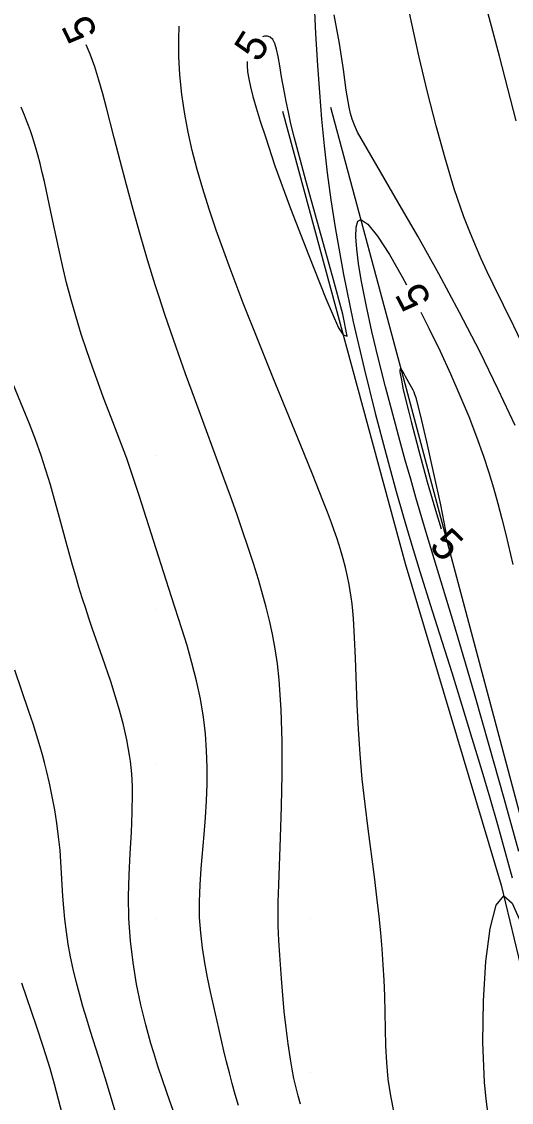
# Model space of a CAD drawing. Extents: x 2602990 to 2605851, y 618069 to 619180.
# Drawn here: x 2603661.3 to 2603693, y 618618.1 to 618688.1 of the extents above; entities that cross this region are included whole.
import ezdxf

# ---------------------------------------------------------------- set-up
doc = ezdxf.new("R2010")
doc.units = 0
for name, color, linetype in [('DTM Contours Minor', 7, 'Continuous'), ('DTM Contours Minor Text', 7, 'Continuous'), ('Exist DTM Breakline', 7, 'Continuous'), ('Exist DTM Crownline', 7, 'Continuous'), ('Exist DTM QL2 LIDAR Elevation Point', 7, 'Continuous'), ('Exist Roads EOP', 7, 'Continuous'), ('PH Exist DTM Breakline', 7, 'Continuous')]:
    doc.layers.add(name, color=color, linetype=linetype)

msp = doc.modelspace()

# ---------------------------------------------------------------- linework, layer by layer
at = {"layer": 'DTM Contours Minor'}
for points in [[(2603696.78, 618659.158), (2603696.593, 618659.745), (2603696.081, 618661.273), (2603695.548, 618662.774), (2603694.997, 618664.217), (2603694.544, 618665.317), (2603694.085, 618666.37), (2603693.619, 618667.385), (2603693.15, 618668.373), (2603691.818, 618671.103), (2603691.432, 618671.909), (2603691.049, 618672.738), (2603690.67, 618673.6), (2603690.296, 618674.506), (2603689.927, 618675.466), (2603689.302, 618677.283), (2603688.699, 618679.261), (2603688.119, 618681.364), (2603687.565, 618683.558), (2603687.036, 618685.807), (2603686.535, 618688.077), (2603685.669, 618692.161)], [(2603693.299, 618681.695), (2603692.216, 618685.884), (2603691.13, 618690.021)], [(2603680.237, 618689.248), (2603680.32, 618687.326), (2603680.441, 618685.27), (2603680.563, 618683.535), (2603680.706, 618681.805), (2603680.875, 618680.072), (2603681.073, 618678.329), (2603681.306, 618676.568), (2603681.578, 618674.782), (2603682.126, 618671.725), (2603682.763, 618668.652), (2603683.456, 618665.635), (2603684.172, 618662.749), (2603684.879, 618660.067), (2603685.543, 618657.664), (2603685.993, 618656.089), (2603686.424, 618654.626), (2603687.074, 618652.49), (2603687.872, 618649.932), (2603689.131, 618645.928), (2603689.788, 618643.821), (2603690.443, 618641.688), (2603691.083, 618639.561), (2603691.595, 618637.812), (2603692.089, 618636.079), (2603692.569, 618634.352), (2603693.038, 618632.621)], [(2603682.298, 618683.682), (2603682.131, 618685.006), (2603681.861, 618686.708), (2603681.529, 618688.554)], [(2603685.417, 618617.404), (2603685.185, 618618.498), (2603685.028, 618619.573), (2603684.928, 618620.651), (2603684.87, 618621.731), (2603684.838, 618622.814), (2603684.793, 618624.988), (2603684.754, 618625.988), (2603684.699, 618626.995), (2603684.627, 618628.016), (2603684.538, 618629.055), (2603684.433, 618630.117), (2603684.311, 618631.209), (2603684.127, 618632.697), (2603683.722, 618635.809), (2603683.525, 618637.41), (2603683.346, 618639.025), (2603683.199, 618640.644), (2603683.089, 618642.273), (2603683.012, 618643.869), (2603682.902, 618646.864), (2603682.844, 618648.214), (2603682.769, 618649.432), (2603682.727, 618649.921), (2603682.679, 618650.382), (2603682.625, 618650.819), (2603682.565, 618651.235), (2603682.499, 618651.633), (2603682.396, 618652.162), (2603682.266, 618652.734), (2603682.115, 618653.31), (2603681.987, 618653.748), (2603681.847, 618654.194), (2603681.694, 618654.653), (2603681.527, 618655.13), (2603681.345, 618655.63), (2603681.082, 618656.331), (2603680.791, 618657.087), (2603680.118, 618658.78), (2603679.319, 618660.748), (2603677.552, 618665.067), (2603676.594, 618667.445), (2603675.639, 618669.875), (2603674.725, 618672.286), (2603673.891, 618674.605), (2603673.432, 618675.966), (2603673.02, 618677.273), (2603672.655, 618678.534), (2603672.338, 618679.756), (2603672.069, 618680.947), (2603671.85, 618682.115), (2603671.664, 618683.406), (2603671.538, 618684.663), (2603671.47, 618685.869), (2603671.458, 618687.011), (2603671.49, 618687.829)], [(2603682.115, 618667.813), (2603682.368, 618667.735), (2603682.081, 618669.158), (2603681.424, 618671.622), (2603679.679, 618677.828), (2603678.932, 618680.649), (2603678.727, 618681.501), (2603678.557, 618682.259), (2603678.417, 618682.932), (2603678.301, 618683.531), (2603678.123, 618684.546), (2603678.004, 618685.259), (2603677.899, 618685.851), (2603677.796, 618686.328), (2603677.684, 618686.694), (2603677.552, 618686.955), (2603677.389, 618687.115), (2603677.208, 618687.178), (2603677.004, 618687.17), (2603676.876, 618687.127)], [(2603679.334, 618617.953), (2603679.187, 618618.488), (2603679.053, 618619.027), (2603678.921, 618619.624), (2603678.801, 618620.236), (2603678.691, 618620.87), (2603678.543, 618621.861), (2603678.411, 618622.896), (2603678.295, 618623.958), (2603678.194, 618625.03), (2603678.106, 618626.093), (2603677.997, 618627.615), (2603677.942, 618628.568), (2603677.922, 618629.043), (2603677.907, 618629.521), (2603677.899, 618630.007), (2603677.898, 618630.523), (2603677.904, 618631.055), (2603677.933, 618632.178), (2603678.046, 618635.241), (2603678.111, 618637.243), (2603678.153, 618639.34), (2603678.154, 618641.459), (2603678.097, 618643.526), (2603677.963, 618645.467), (2603677.846, 618646.501), (2603677.7, 618647.478), (2603677.529, 618648.41), (2603677.335, 618649.306), (2603677.121, 618650.175), (2603676.846, 618651.183), (2603676.62, 618651.957), (2603676.301, 618652.989), (2603675.961, 618654.039), (2603675.599, 618655.114), (2603675.215, 618656.217), (2603674.809, 618657.356), (2603674.382, 618658.535), (2603672.539, 618663.552), (2603671.909, 618665.29), (2603671.292, 618667.028), (2603670.571, 618669.134), (2603670.19, 618670.291), (2603669.943, 618671.063), (2603669.443, 618672.686), (2603668.962, 618674.317), (2603668.503, 618675.939), (2603668.069, 618677.535), (2603667.659, 618679.088), (2603667.278, 618680.582), (2603666.789, 618682.522), (2603666.545, 618683.442), (2603666.292, 618684.33), (2603666.02, 618685.188), (2603665.723, 618686.016), (2603665.477, 618686.617)], [(2603675.881, 618685.536), (2603675.881, 618685.286), (2603675.92, 618684.862), (2603675.992, 618684.417), (2603676.105, 618683.892), (2603676.263, 618683.269), (2603676.473, 618682.532), (2603676.741, 618681.664), (2603677.072, 618680.647), (2603677.691, 618678.775), (2603678.7, 618676.014), (2603679.873, 618672.951), (2603680.984, 618670.171), (2603681.806, 618668.263), (2603682.115, 618667.813)], [(2603693.243, 618661.934), (2603692.15, 618664.27), (2603690.944, 618666.729), (2603689.639, 618669.269), (2603688.289, 618671.774), (2603686.934, 618674.204), (2603685.652, 618676.447), (2603684.52, 618678.393), (2603683.023, 618680.952), (2603682.829, 618681.411), (2603682.692, 618681.798), (2603682.59, 618682.166), (2603682.503, 618682.568), (2603682.298, 618683.682)], [(2603675.326, 618617.872), (2603675.124, 618618.581), (2603674.928, 618619.288), (2603674.74, 618619.996), (2603674.561, 618620.705), (2603674.388, 618621.417), (2603674.057, 618622.859), (2603673.526, 618625.247), (2603673.33, 618626.176), (2603673.15, 618627.121), (2603672.997, 618628.082), (2603672.882, 618629.059), (2603672.815, 618630.052), (2603672.803, 618631.101), (2603672.841, 618632.165), (2603672.913, 618633.242), (2603673.103, 618635.428), (2603673.192, 618636.533), (2603673.258, 618637.613), (2603673.296, 618638.697), (2603673.301, 618639.783), (2603673.268, 618640.869), (2603673.191, 618641.954), (2603673.064, 618643.037), (2603672.864, 618644.226), (2603672.61, 618645.401), (2603672.317, 618646.556), (2603671.996, 618647.682), (2603671.663, 618648.77), (2603670.998, 618650.837), (2603669.992, 618653.949), (2603668.902, 618657.398), (2603668.456, 618658.759), (2603668.093, 618659.808), (2603667.76, 618660.716), (2603667.086, 618662.47), (2603666.597, 618663.745), (2603666.236, 618664.709), (2603665.871, 618665.721), (2603665.507, 618666.773), (2603665.151, 618667.856), (2603664.81, 618668.961), (2603664.491, 618670.081), (2603664.202, 618671.196), (2603663.938, 618672.306), (2603663.694, 618673.4), (2603663.251, 618675.496), (2603662.905, 618677.127), (2603662.765, 618677.751), (2603662.624, 618678.35), (2603662.482, 618678.926), (2603662.336, 618679.48), (2603662.186, 618680.015), (2603662.081, 618680.366), (2603661.973, 618680.71), (2603661.859, 618681.05), (2603661.74, 618681.386), (2603661.615, 618681.721), (2603661.481, 618682.055), (2603661.262, 618682.565)], [(2603693.484, 618634.338), (2603692.522, 618637.776), (2603691.556, 618641.206), (2603690.645, 618644.401), (2603690.151, 618646.103), (2603689.263, 618649.103), (2603687.485, 618655.013), (2603686.816, 618657.287), (2603686.477, 618658.467), (2603686.13, 618659.692), (2603685.773, 618660.976), (2603685.311, 618662.676), (2603684.844, 618664.447), (2603684.391, 618666.246), (2603683.967, 618668.032), (2603683.59, 618669.762), (2603683.276, 618671.395), (2603683.106, 618672.441), (2603682.986, 618673.381), (2603682.929, 618674.176), (2603682.945, 618674.788), (2603683.048, 618675.177), (2603683.249, 618675.304), (2603683.707, 618675.001), (2603684.338, 618674.206), (2603685.095, 618673.027), (2603685.931, 618671.569), (2603686.203, 618671.059)], [(2603687.131, 618669.287), (2603687.659, 618668.242), (2603688.378, 618666.752), (2603689.049, 618665.299), (2603689.669, 618663.888), (2603690.235, 618662.522), (2603690.745, 618661.207), (2603691.197, 618659.949), (2603691.541, 618658.906), (2603691.848, 618657.894), (2603692.127, 618656.896), (2603692.387, 618655.897), (2603692.637, 618654.881), (2603693.096, 618652.93)], [(2603671.95, 618615.192), (2603670.885, 618618.151), (2603670.427, 618619.467), (2603670.109, 618620.429), (2603669.838, 618621.293), (2603669.661, 618621.891), (2603669.327, 618623.103), (2603669.015, 618624.389), (2603668.736, 618625.736), (2603668.503, 618627.129), (2603668.331, 618628.554), (2603668.232, 618630), (2603668.212, 618631.412), (2603668.249, 618632.817), (2603668.318, 618634.203), (2603668.394, 618635.556), (2603668.452, 618636.864), (2603668.468, 618638.115), (2603668.458, 618638.542), (2603668.441, 618638.961), (2603668.414, 618639.374), (2603668.378, 618639.782), (2603668.334, 618640.186), (2603668.28, 618640.587), (2603668.109, 618641.566), (2603667.891, 618642.533), (2603667.636, 618643.487), (2603667.354, 618644.426), (2603667.055, 618645.348), (2603666.523, 618646.902), (2603665.861, 618648.817), (2603665.647, 618649.451), (2603665.437, 618650.087), (2603665.218, 618650.776), (2603665.003, 618651.473), (2603664.793, 618652.18), (2603664.585, 618652.897), (2603664.175, 618654.374), (2603663.682, 618656.208), (2603663.424, 618657.148), (2603663.153, 618658.096), (2603662.864, 618659.049), (2603662.552, 618659.999), (2603662.183, 618661.03), (2603661.793, 618662.047), (2603661.393, 618663.042), (2603660.239, 618665.837)], [(2603686.453, 618664.587), (2603686.365, 618664.721), (2603686.146, 618665.121), (2603686.033, 618665.329), (2603685.932, 618665.501), (2603685.853, 618665.608), (2603685.814, 618665.63), (2603685.79, 618665.607), (2603685.781, 618665.539), (2603685.785, 618665.431), (2603685.802, 618665.282), (2603685.831, 618665.096), (2603685.894, 618664.765), (2603685.979, 618664.365), (2603686.085, 618663.904), (2603686.35, 618662.817), (2603686.506, 618662.205), (2603687.008, 618660.292), (2603687.553, 618658.3), (2603688.077, 618656.461), (2603688.445, 618655.246)], [(2603688.789, 618654.913), (2603688.756, 618655.122), (2603688.423, 618656.793), (2603687.984, 618658.83), (2603687.519, 618660.893), (2603687.108, 618662.641), (2603686.827, 618663.731), (2603686.756, 618663.954), (2603686.697, 618664.11), (2603686.645, 618664.223), (2603686.529, 618664.435), (2603686.453, 618664.587)], [(2603667.572, 618616.785), (2603666.702, 618619.675), (2603666.273, 618621.045), (2603665.758, 618622.658), (2603665.505, 618623.47), (2603665.26, 618624.287), (2603665.028, 618625.108), (2603664.82, 618625.908), (2603664.63, 618626.711), (2603664.46, 618627.517), (2603664.311, 618628.325), (2603664.186, 618629.134), (2603664.087, 618629.944), (2603664.018, 618630.687), (2603663.966, 618631.43), (2603663.835, 618633.665), (2603663.777, 618634.412), (2603663.687, 618635.289), (2603663.572, 618636.166), (2603663.435, 618637.038), (2603663.277, 618637.901), (2603663.098, 618638.753), (2603662.902, 618639.59), (2603662.771, 618640.102), (2603662.634, 618640.608), (2603662.491, 618641.11), (2603662.342, 618641.611), (2603662.028, 618642.612), (2603661.743, 618643.482), (2603660.858, 618646.095)], [(2603691.501, 618617.259), (2603691.367, 618618.287), (2603691.264, 618619.388), (2603691.155, 618621.965), (2603691.188, 618624.654), (2603691.352, 618627.199), (2603691.633, 618629.349), (2603692.02, 618630.851), (2603692.498, 618631.45), (2603693.054, 618630.979), (2603693.679, 618629.586), (2603694.381, 618627.218), (2603696.682, 618619.217), (2603697.416, 618616.818)], [(2603661.285, 618625.828), (2603662.239, 618623.038), (2603662.695, 618621.65), (2603663.115, 618620.284), (2603663.402, 618619.27), (2603663.666, 618618.275), (2603663.91, 618617.296)]]:
    msp.add_lwpolyline(points, dxfattribs=at)
at = {"layer": 'Exist DTM Breakline'}
msp.add_spline([(2603647.352, 618520.802), (2603704.337, 618541.966), (2603758.983, 618562.663), (2603811.118, 618582.434), (2603865.604, 618602.567), (2603913.966, 618621.231), (2603963.574, 618640.143), (2603974.725, 618636.355), (2603978.77, 618630.138), (2603971.844, 618627.992), (2603956.88, 618621.982), (2603923.969, 618609.772), (2603877.426, 618591.796), (2603827.273, 618571.857), (2603776.875, 618552.809), (2603720.479, 618530.104), (2603675.109, 618514.176), (2603657.355, 618505.354), (2603640.368, 618498.804), (2603619.191, 618491.366), (2603591.676, 618480.386)], degree=3, dxfattribs=at)
at = {"layer": 'Exist DTM Crownline'}
msp.add_spline([(2603233.488, 618380.754), (2603285.185, 618400.095), (2603335.457, 618418.629), (2603390.812, 618439.069), (2603440.087, 618457.325), (2603493.996, 618477.231), (2603542.655, 618495.301), (2603600.808, 618516.867), (2603653.659, 618536.362), (2603706.222, 618555.742), (2603764.811, 618577.593), (2603823.52, 618599.847), (2603878.564, 618620.56), (2603937.951, 618643.078), (2603997.369, 618665.789), (2604036.209, 618680.665), (2604055.311, 618688.017)], degree=3, dxfattribs=at)
at = {"layer": 'Exist DTM QL2 LIDAR Elevation Point'}
for p, q in [((2603670, 618670), (2603670, 618670)), ((2603670, 618660), (2603670, 618660)), ((2603670, 618650), (2603670, 618650)), ((2603670, 618640), (2603670, 618640)), ((2603670, 618630), (2603670, 618630)), ((2603680, 618630), (2603680, 618630)), ((2603670, 618620), (2603670, 618620)), ((2603680, 618620), (2603680, 618620))]:
    msp.add_line(p, q, dxfattribs=at)
at = {"layer": 'Exist Roads EOP'}
for points in [[(2603230.17, 618389.98), (2603282.929, 618409.597), (2603332.773, 618427.868), (2603388.167, 618448.413), (2603437.203, 618466.721), (2603490.778, 618486.527), (2603539.039, 618504.558), (2603597.451, 618526.156), (2603651.053, 618545.972), (2603705.208, 618566.084), (2603762.02, 618587.183), (2603820.334, 618609.162), (2603876.341, 618629.99), (2603934.909, 618652.28), (2603996.409, 618675.568), (2604033.216, 618689.957), (2604052.01, 618697.199)], [(2604034.633, 618668.486), (2603984.89, 618650.123), (2603936.767, 618631.654), (2603888.195, 618613.335), (2603837.766, 618594.258), (2603782.918, 618573.705), (2603731.939, 618554.39), (2603671.126, 618532.171), (2603621.822, 618514.106), (2603561.545, 618491.877), (2603506.421, 618471.293), (2603452.163, 618451.33), (2603398.364, 618431.316), (2603341.431, 618410.355), (2603281.65, 618388.199), (2603223.033, 618366.475), (2603185.717, 618352.612)]]:
    msp.add_spline(points, degree=3, dxfattribs=at)
at = {"layer": 'PH Exist DTM Breakline'}
for points in [[(2603678.186, 618682.325), (2603686.126, 618652.998), (2603692.327, 618632.161), (2603696.547, 618614.652), (2603701.887, 618598.798), (2603702.228, 618592.402), (2603704.81, 618589.282)], [(2603702.975, 618603.14), (2603696.838, 618624.405), (2603686.198, 618664.323), (2603681.299, 618682.562)]]:
    msp.add_lwpolyline(points, dxfattribs=at)

# ---------------------------------------------------------------- texts
at = {"layer": 'DTM Contours Minor Text'}
for rotation, p in [(116.04418, (2603666.249, 618687.379)), (57.98942, (2603676.632, 618685.405)), (117.62309, (2603687.863, 618670.061)), (315.96118, (2603687.602, 618654.034))]:
    msp.add_text('5', height=2, rotation=rotation, dxfattribs=at).set_placement(p)

doc.saveas('drawing.dxf')
